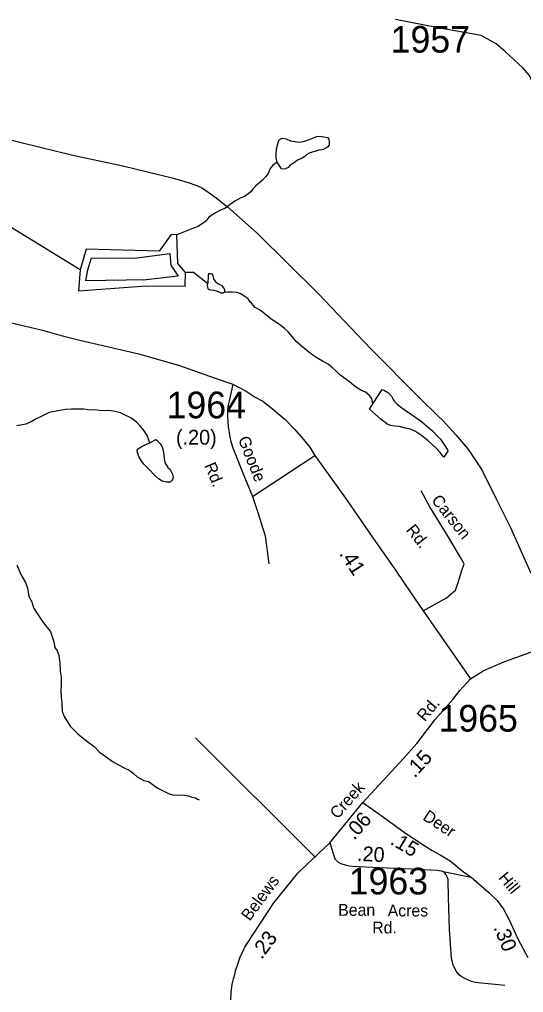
# Model space of a CAD drawing. Extents: x 1551653 to 1702041, y 811336 to 920032.
# Drawn here: x 1679633 to 1682424, y 906930 to 912319 of the extents above; entities that cross this region are included whole.
import ezdxf

# ---------------------------------------------------------------- set-up
doc = ezdxf.new("R2010")
doc.units = 0
for name, color, linetype in [('Old_Level_10', 7, 'Continuous'), ('Old_Level_11', 7, 'Continuous'), ('Old_Level_17', 7, 'Continuous'), ('Old_Level_29', 7, 'Continuous'), ('Old_Level_32', 7, 'Continuous'), ('Old_Level_35', 7, 'Continuous'), ('Old_Level_44', 7, 'Continuous'), ('Old_Level_59', 7, 'Continuous'), ('Old_Level_60', 7, 'Continuous'), ('Old_Level_61', 7, 'Continuous'), ('Old_Level_62', 7, 'Continuous'), ('Old_Level_8', 7, 'Continuous')]:
    doc.layers.add(name, color=color, linetype=linetype)

msp = doc.modelspace()

# ---------------------------------------------------------------- linework, layer by layer
at = {"layer": 'Old_Level_29'}
for points in [[(1676718.463, 911482.365), (1676935.193, 911337.295), (1677027.828, 911288.356), (1677136.193, 911221.939), (1677360.794, 911122.516), (1677720.84, 911019.191), (1677899.993, 910982.487), (1678031.079, 910959.765), (1678134.201, 910940.539), (1678307.235, 910912.574), (1678544.065, 910861.887), (1678619.097, 910846.634), (1678782.644, 910819.939), (1678983.644, 910783.235), (1679142.695, 910753.522), (1679358.552, 910704.582), (1679557.05, 910646.476), (1679760.282, 910598.377), (1679864.543, 910567.659), (1679974.742, 910540.857), (1680293.241, 910466.579), (1680518.739, 910402.579), (1680711.166, 910333.584), (1680815.089, 910298.963)], [(1680815.089, 910298.963), (1680887.396, 910260.038), (1680938.885, 910226.988), (1680979.596, 910203.938), (1681032.532, 910164.241), (1681104.895, 910103.903), (1681155.408, 910050.237), (1681205.801, 909992.565), (1681240.591, 909949.399), (1681269.312, 909904.41), (1681448.25, 909654.335), (1681590.395, 909447.486), (1681711.124, 909275.178), (1681768.687, 909189.207), (1681868.571, 909043.8), (1682129.902, 908666.695)], [(1682129.902, 908666.695), (1682200.965, 908711.109), (1682315.497, 908760.381), (1682505.379, 908829.765), (1682640.004, 908882.054), (1682675.167, 908891.104), (1682810.797, 908920.266), (1682834.909, 908926.299)]]:
    msp.add_lwpolyline(points, dxfattribs=at)
at = {"layer": 'Old_Level_32'}
msp.add_line((1681350.939, 907759.084), (1681534.306, 907981.942), dxfattribs=at)
for points in [[(1682834.909, 908926.299), (1682827.127, 909046.916), (1682813.796, 909278.193), (1682751.582, 909660.688), (1682698.256, 909998.707), (1682667.149, 910350.069), (1682653.956, 910658.748), (1682680.619, 910881.129), (1682676.175, 911214.7), (1682671.731, 911432.634), (1682534.24, 911843.651), (1682457.941, 912008.526), (1682421.17, 912050.311), (1682325.111, 912139.805), (1682272.417, 912184.021), (1682189.668, 912229.436), (1681951.829, 912273.234), (1681714.988, 912318.766)], [(1680815.089, 910298.963), (1680794.437, 910204.88), (1680788.739, 910182.081), (1680787.538, 910171.579), (1680785.238, 910155.181), (1680784.139, 910120.08), (1680787.64, 910063.879), (1680796.937, 910005.881), (1680802.64, 909981.179), (1680814.739, 909945.48), (1680871.238, 909802.882), (1680924.139, 909676.38), (1680951.34, 909594.08), (1680994.237, 909459.582), (1681014.3, 909304.228)], [(1681534.306, 907981.942), (1681756.936, 908223.584), (1681833.838, 908309.283), (1681934.732, 908441.87), (1682032.287, 908553.28), (1682071.842, 908602.242), (1682129.902, 908666.695)], [(1681534.306, 907981.942), (1681649.24, 907900.196), (1681775.395, 907808.901), (1681883.775, 907738.866), (1681917.648, 907717.124), (1681962.95, 907692.736), (1682017.175, 907658.869), (1682091.336, 907599.072), (1682134.132, 907567.851)], [(1680800.722, 906836.374), (1680805.979, 906929.758), (1680809.838, 906976.413), (1680818.096, 907005.705), (1680826.206, 907030.079), (1680829.254, 907049.68), (1680840.043, 907081.358), (1680853.585, 907122.8), (1680879.933, 907181.09), (1680921.175, 907243.856), (1680967.555, 907313.854), (1681042.297, 907427.31), (1681175.12, 907590.721), (1681223.294, 907638.511), (1681350.939, 907759.084)], [(1681350.939, 907759.084), (1681379.938, 907670.587), (1681390.539, 907658.484), (1681397.937, 907652.486), (1681412.937, 907644.885), (1681423.938, 907640.387), (1681443.937, 907634.786), (1681460.538, 907631.486), (1681477.638, 907629.786), (1681627.438, 907622.486), (1681802.93, 907614.211), (1681945.538, 907607.486), (1681957.248, 907605.714), (1681968.713, 907603.33), (1681979.357, 907599.358), (1682134.132, 907567.851)], [(1682134.132, 907567.851), (1682232.9, 907484.285), (1682277.581, 907439.19), (1682312.996, 907392.068), (1682343.535, 907335.88), (1682395.387, 907222.86), (1682447.681, 907124.566)]]:
    msp.add_lwpolyline(points, dxfattribs=at)
at = {"layer": 'Old_Level_35'}
for p, q in [((1680924.139, 909676.38), (1681269.312, 909904.41)), ((1681271.912, 907677.784), (1680607.434, 908340.879))]:
    msp.add_line(p, q, dxfattribs=at)
for points in [[(1681868.571, 909043.8), (1681997.651, 909116.486), (1682047.179, 909157.506), (1682060.842, 909195.107), (1682083.045, 909266.891), (1682094.999, 909304.493), (1682072.797, 909342.093), (1681997.651, 909470.28), (1681905.426, 909618.976), (1681857.605, 909707.851)], [(1682321.537, 906969.587), (1682173.838, 906983.088), (1682158.736, 906985.286), (1682135.937, 906991.385), (1682102.037, 907005.486), (1682078.037, 907017.786), (1682067.037, 907027.586), (1682050.436, 907048.285), (1682035.337, 907082.386), (1682030.035, 907097.888), (1682024.937, 907118.386), (1682014.435, 907280.784), (1682008.136, 907456.886), (1682006.837, 907553.087), (1682004.737, 907562.585), (1682000.938, 907570.885), (1681995.236, 907581.184), (1681989.835, 907588.884), (1681979.357, 907599.358)]]:
    msp.add_lwpolyline(points, dxfattribs=at)
at = {"layer": 'Old_Level_44'}
msp.add_lwpolyline([(1679324.641, 911715.077), (1679642.14, 911637.377), (1679927.94, 911566.478), (1680205.84, 911508.978), (1680479.238, 911441.977), (1680548.339, 911421.577), (1680577.44, 911411.777), (1680598.939, 911404.477), (1680619.438, 911397.479), (1680641.839, 911386.176), (1680657.138, 911377.377), (1680721.14, 911331.078), (1680784.838, 911280.478), (1680948.338, 911135.977), (1681286.838, 910800.18), (1681579.636, 910492.881), (1681852.437, 910219.781), (1681949.937, 910123.279), (1681977.936, 910097.081), (1682049.537, 910018.781), (1682113.336, 909942.282), (1682164.937, 909866.38), (1682194.835, 909820.182), (1682272.036, 909663.68), (1682349.336, 909509.08), (1682464.634, 909252.683)], dxfattribs=at)
at = {"layer": 'Old_Level_59'}
msp.add_lwpolyline([(1679968.531, 910932.834), (1679580.59, 911170.156), (1679373.59, 911266.223), (1679098.512, 911258.738), (1678416.893, 911228.199)], dxfattribs=at)
at = {"layer": 'Old_Level_60'}
msp.add_lwpolyline([(1679968.531, 910932.834), (1679959.542, 910815.226), (1680333.524, 910843.226), (1680550.571, 910842.099), (1680551.597, 910917.558), (1680510.586, 910967.693), (1680503.512, 911125.378), (1680472.513, 911127.153), (1680406.656, 911035.607), (1680002.57, 911046.946), (1679968.531, 910932.834)], dxfattribs=at)
at = {"layer": 'Old_Level_61'}
msp.add_lwpolyline([(1680000.833, 910871.141), (1680012.207, 910931.999), (1680032.302, 910999.461), (1680269.24, 910997.513), (1680465.195, 911022.791), (1680470.601, 910958.656), (1680511.407, 910896.218), (1680333.729, 910875.917), (1680000.833, 910871.141)], dxfattribs=at)
at = {"layer": 'Old_Level_62'}
for points in [[(1681060.246, 911527.972), (1681054.504, 911550.117), (1681054.709, 911570.11), (1681056.965, 911602.098), (1681063.321, 911630.088), (1681067.422, 911641.981), (1681071.626, 911651.926), (1681077.573, 911655.924), (1681089.568, 911661.768), (1681109.561, 911657.564), (1681133.449, 911647.312), (1681169.436, 911640.955), (1681187.48, 911638.7), (1681211.472, 911644.441), (1681233.617, 911652.233), (1681261.709, 911663.921), (1681277.806, 911669.765), (1681287.853, 911671.611), (1681303.848, 911671.405), (1681317.791, 911669.355), (1681337.784, 911665.049), (1681345.678, 911655.001), (1681347.626, 911641.058), (1681347.319, 911625.064), (1681341.167, 911613.068), (1681329.069, 911605.174), (1681319.124, 911601.278), (1681307.128, 911597.382), (1681291.032, 911595.536), (1681268.989, 911587.847), (1681252.79, 911583.951), (1681236.795, 911578.107), (1681224.697, 911570.212), (1681212.599, 911560.37), (1681198.451, 911550.527), (1681172.307, 911538.839), (1681154.16, 911524.998), (1681132.116, 911511.26), (1681119.916, 911499.367), (1681105.87, 911491.575), (1681095.822, 911489.627), (1681083.827, 911491.78), (1681070.088, 911511.875), (1681060.246, 911527.972)], [(1681060.246, 911527.972), (1681033.999, 911510.337), (1681019.85, 911490.447), (1681009.598, 911466.558), (1680995.347, 911446.668), (1680977.097, 911426.881), (1680940.7, 911395.303), (1680922.553, 911377.463), (1680914.351, 911363.52), (1680882.055, 911339.836), (1680857.962, 911330.096), (1680825.871, 911312.462), (1680799.624, 911294.725), (1680769.277, 911271.041), (1680745.183, 911263.352), (1680719.039, 911247.563), (1680696.996, 911233.824), (1680680.797, 911223.982), (1680664.598, 911202.144), (1680644.298, 911186.355), (1680624.202, 911174.564), (1680608.106, 911166.67), (1680596.11, 911162.876), (1680503.512, 911125.378)], [(1680676.798, 910853.863), (1680595.914, 910917.331), (1680551.597, 910917.558)], [(1680676.798, 910853.863), (1680676.901, 910863.91), (1680679.156, 910893.848), (1680679.361, 910905.844), (1680683.462, 910911.79), (1680687.461, 910911.79), (1680693.407, 910911.79), (1680697.406, 910909.74), (1680703.353, 910901.64), (1680705.198, 910889.542), (1680709.094, 910879.494), (1680715.04, 910871.395), (1680718.936, 910865.448), (1680726.933, 910859.297), (1680734.828, 910855.298), (1680738.827, 910853.145), (1680750.72, 910845.046), (1680760.665, 910834.896), (1680766.611, 910826.898), (1680770.405, 910814.903), (1680766.303, 910808.854)], [(1680766.303, 910808.854), (1680760.357, 910802.907), (1680756.358, 910803.01), (1680750.309, 910803.112), (1680746.311, 910805.163), (1680738.314, 910809.161), (1680724.37, 910813.263), (1680710.427, 910817.466), (1680696.483, 910819.619), (1680684.488, 910821.772), (1680680.489, 910823.823), (1680678.541, 910827.821), (1680676.593, 910837.869), (1680674.748, 910845.866), (1680676.798, 910853.863)], [(1681590.1, 910189.802), (1681584.461, 910219.842), (1681570.62, 910236.041), (1681548.68, 910254.291), (1681522.843, 910266.594), (1681493.111, 910284.843), (1681461.328, 910311.193), (1681439.489, 910327.494), (1681407.706, 910349.845), (1681385.971, 910370.042), (1681366.081, 910390.343), (1681342.295, 910410.54), (1681310.409, 910426.944), (1681276.678, 910447.245), (1681234.95, 910475.747), (1681201.321, 910504.147), (1681165.54, 910534.494), (1681143.804, 910562.791), (1681120.223, 910589.038), (1681100.333, 910607.288), (1681080.443, 910623.384), (1681052.659, 910641.736), (1681032.871, 910655.988), (1681007.035, 910676.288), (1680985.197, 910692.487), (1680965.307, 910708.686), (1680937.625, 910723.04), (1680917.837, 910747.236), (1680909.84, 910753.285), (1680899.997, 910771.432), (1680872.213, 910789.784), (1680858.372, 910799.832), (1680838.277, 910806.086), (1680812.44, 910808.341), (1680800.342, 910808.546), (1680786.296, 910808.649), (1680774.301, 910806.803), (1680766.303, 910808.854)], [(1681590.1, 910189.802), (1681640.953, 910269.259), (1681654.794, 910263.108), (1681676.735, 910250.907), (1681692.626, 910232.76), (1681700.418, 910218.611), (1681710.261, 910202.515), (1681724.102, 910188.366), (1681749.938, 910168.066), (1681773.724, 910151.765), (1681797.613, 910135.565), (1681815.452, 910123.365), (1681835.343, 910109.114), (1681859.129, 910092.812), (1681886.811, 910068.513), (1681922.592, 910038.166), (1681944.328, 910013.867), (1681964.115, 909993.669), (1681979.802, 909971.524), (1681997.641, 909945.277), (1682003.485, 909935.23), (1682005.433, 909927.232), (1681983.083, 909895.449), (1681963.295, 909919.646), (1681939.612, 909943.944), (1681895.935, 909984.442), (1681858.308, 910014.892), (1681826.423, 910037.243), (1681798.638, 910049.444), (1681770.751, 910055.8), (1681734.867, 910064.207), (1681710.876, 910066.463), (1681686.885, 910070.769), (1681666.995, 910078.868), (1681633.264, 910105.32), (1681571.748, 910159.967), (1681590.1, 910189.802)], [(1680355.277, 909974.907), (1680339.693, 910015.2), (1680323.904, 910041.344), (1680300.22, 910069.641), (1680278.485, 910089.839), (1680248.65, 910112.189), (1680218.814, 910126.441), (1680192.978, 910140.794), (1680153.095, 910149.201), (1680123.055, 910153.507), (1680091.067, 910151.867), (1680061.027, 910154.225), (1680015.095, 910156.686), (1679989.054, 910160.889), (1679961.064, 910161.197), (1679921.079, 910159.659), (1679887.04, 910158.019), (1679844.902, 910150.534), (1679796.817, 910142.947), (1679756.525, 910121.417), (1679724.434, 910107.781), (1679698.187, 910090.044), (1679668.045, 910078.356), (1679617.909, 910068.821)], [(1680355.277, 909974.907), (1680387.47, 909992.644), (1680397.415, 909984.442), (1680411.153, 909968.345), (1680423.046, 909952.249), (1680428.788, 909932.154), (1680432.581, 909908.06), (1680434.324, 909888.068), (1680436.17, 909874.021), (1680442.116, 909858.027), (1680447.96, 909845.929), (1680453.804, 909837.83), (1680467.748, 909825.629), (1680475.54, 909811.583), (1680479.436, 909799.588), (1680483.332, 909783.491), (1680481.076, 909771.495), (1680475.027, 909763.601), (1680466.927, 909755.706), (1680446.935, 909755.911), (1680423.046, 909762.063), (1680403.054, 909774.366), (1680381.318, 909794.564), (1680355.584, 909822.861), (1680321.956, 909855.259), (1680306.167, 909875.457), (1680294.479, 909897.5), (1680286.687, 909919.646), (1680284.841, 909933.692), (1680290.788, 909941.586), (1680306.987, 909951.531), (1680333.233, 909965.167), (1680355.277, 909974.907)], [(1679617.704, 909298.645), (1679641.183, 909244.307), (1679666.712, 909200.015), (1679676.349, 909169.873), (1679683.834, 909123.736), (1679701.571, 909093.593), (1679711.208, 909059.452), (1679726.894, 909035.256), (1679760.42, 908984.916), (1679784.104, 908952.62), (1679803.789, 908928.424), (1679813.529, 908900.229), (1679823.166, 908872.24), (1679828.908, 908840.046), (1679840.698, 908822.002), (1679850.438, 908795.858), (1679855.975, 908755.77), (1679857.41, 908709.736), (1679863.049, 908675.697), (1679862.741, 908631.611), (1679862.434, 908605.672), (1679863.972, 908563.636), (1679867.56, 908533.596), (1679869.098, 908487.562), (1679880.786, 908459.367), (1679914.312, 908405.028), (1679955.835, 908362.48), (1679985.568, 908338.284), (1680011.302, 908317.984), (1680047.083, 908291.532), (1680076.816, 908261.184), (1680112.597, 908234.835), (1680148.174, 908208.486), (1680184.058, 908188.083), (1680215.841, 908171.679), (1680239.832, 908161.426), (1680261.568, 908145.227), (1680285.456, 908124.927), (1680321.238, 908104.525), (1680347.177, 908098.27), (1680398.85, 908061.669), (1680436.58, 908043.214), (1680462.416, 908031.013), (1680482.409, 908024.759), (1680506.297, 908022.504), (1680536.44, 908024.144), (1680566.48, 908019.838), (1680588.318, 908011.636), (1680608.208, 908007.432), (1680614.155, 908003.331), (1680628.201, 907997.18)]]:
    msp.add_lwpolyline(points, dxfattribs=at)

# ---------------------------------------------------------------- texts
at = {"layer": 'Old_Level_10'}
for s, p in [('Carson', (1681910.632, 909654.771)), ('Rd.', (1681770.127, 909490.133))]:
    msp.add_text(s, height=65.6167, rotation=308.679189, dxfattribs=at).set_placement(p)
at = {"layer": 'Old_Level_11'}
for s, rotation, p in [('Goode', 291.614114, (1680841.941, 909995.925)), ('Rd.', 292.693472, (1680655.081, 909849.169)), ('Rd.', 49.799514, (1681877.364, 908426.209)), ('Creek', 48.424097, (1681394.078, 907886.553)), ('Deer', 326.844019, (1681861.547, 907890.351)), ('Hill', 309.556169, (1682281.236, 907563.794)), ('Belews', 53.458683, (1680907.661, 907321.826))]:
    msp.add_text(s, height=65.6167, rotation=rotation, dxfattribs=at).set_placement(p)
for s, p in [('Bean', (1681397.866, 907354.565)), ('Acres', (1681671.882, 907350.947)), ('Rd.', (1681586.279, 907256.87))]:
    msp.add_text(s, height=65.6167, dxfattribs=at).set_placement(p)
at = {"layer": 'Old_Level_17'}
for s, rotation, p in [('(.20)', 0.200739, (1680499.662, 909963.702)), ('.41', 303.020728, (1681401.395, 909359.556)), ('.15', 47.355781, (1681820.99, 908114.265)), ('.06', 48.424097, (1681486.667, 907770.085)), ('.15', 329.257783, (1681680.533, 907754.605)), ('.20', 357.209942, (1681500.708, 907659.184)), ('.23', 53.458683, (1680974.508, 907109.571)), ('.30', 292.033872, (1682256.982, 907290.036))]:
    msp.add_text(s, height=82.0208, rotation=rotation, dxfattribs=at).set_placement(p)
at = {"layer": 'Old_Level_8'}
for s, p in [('1957', (1681688.507, 912135.04)), ('1964', (1680447.705, 910109.904)), ('1965', (1681953.612, 908374.79)), ('1963', (1681456.266, 907473.002))]:
    msp.add_text(s, height=147.6375, dxfattribs=at).set_placement(p)

doc.saveas('drawing.dxf')
